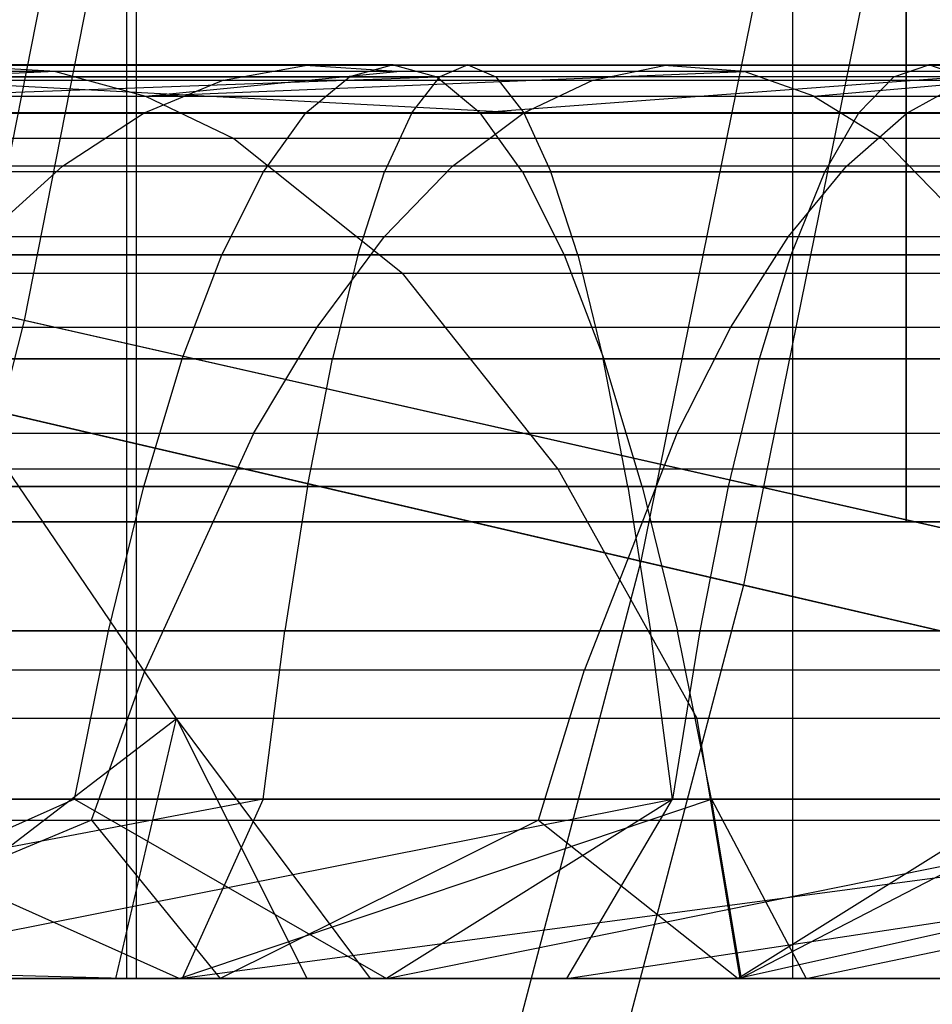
# Model space of a CAD drawing. Extents: x 0.1 to 12.1, y -6 to 6.
# Tile 275 of 334: x 9.4 to 9.6, y -0.9 to -0.7. Entities that reach past the tile are written whole.
import ezdxf

# ---------------------------------------------------------------- set-up
doc = ezdxf.new("R2010")
doc.units = 0
doc.header["$LTSCALE"] = 2.54
doc.layers.get('0').update_dxf_attribs({"linetype": 'CONTINUOUS'})

# ---------------------------------------------------------------- blocks, each defined once
blk = doc.blocks.new('DROPS_COLOR_B-11195_STL')
at = {"color": 0}
for p, q in [((9.42501, -0.9, 46.09711), (9.42501, 0.9, 46.09711)), ((9.42501, -0.9, 46.09711), (9.42501, 0.9, 46.09711)), ((9.42501, -0.9, 41.77199), (9.42501, 0.9, 41.77199)), ((9.42501, -0.9, 41.77199), (9.42501, 0.9, 41.77199)), ((9.42712, -0.90001, 51.97727), (9.42712, 0.89999, 51.97727)), ((9.42712, -0.90001, 51.97727), (9.42712, 0.89999, 51.97727)), ((9.42712, -0.90001, 61.90954), (9.42712, 0.89999, 61.90954)), ((9.42712, -0.90001, 61.90954), (9.42712, 0.89999, 61.90954)), ((9.57072, -0.9, 45.85155), (9.57072, 0.9, 45.85155)), ((9.57072, -0.9, 45.85155), (9.57072, 0.9, 45.85155)), ((9.57072, -0.9, 42.01755), (9.57072, 0.9, 42.01755)), ((9.57072, -0.9, 42.01755), (9.57072, 0.9, 42.01755)), ((9.59553, 0, 18.41207), (9.59553, -0.8, 18.41207)), ((9.59553, 0, 18.41207), (9.59553, -0.8, 18.41207)), ((9.59553, -0.8, 35.48314), (9.59553, 0, 35.48314)), ((9.59553, -0.8, 35.48314), (9.59553, 0, 35.48314)), ((9.578, -0.60881, 3.2233), (9.5375, -0.80866, 3.2233)), ((9.578, -0.60881, 3.2233), (9.5375, -0.80866, 3.2233)), ((9.60073, -0.61275, 12.14337), (9.55998, -0.81388, 12.14337)), ((9.60073, -0.61275, 12.14337), (9.55998, -0.81388, 12.14337)), ((9.35548, -0.70001, 57.73965), (9.4996, -0.70001, 57.75758)), ((9.35548, -0.70001, 57.73965), (9.4996, -0.70001, 57.75758)), ((9.48325, -0.70001, 55.938), (9.36711, -0.70001, 55.91591)), ((9.48325, -0.70001, 55.938), (9.36711, -0.70001, 55.91591)), ((9.40942, -0.70147, 54.00566), (9.38683, -0.70017, 54.05671)), ((9.40942, -0.70147, 54.00566), (9.38683, -0.70017, 54.05671)), ((9.46399, -0.70017, 54.08859), (9.38683, -0.70017, 54.05671)), ((9.46399, -0.70017, 54.08859), (9.38683, -0.70017, 54.05671)), ((9.44616, -0.70338, 54.13486), (9.46399, -0.70017, 54.08859)), ((9.44616, -0.70338, 54.13486), (9.46399, -0.70017, 54.08859)), ((9.48407, -0.70147, 54.03649), (9.46399, -0.70017, 54.08859)), ((9.48407, -0.70147, 54.03649), (9.46399, -0.70017, 54.08859)), ((9.5426, -0.70017, 54.11671), (9.46399, -0.70017, 54.08859)), ((9.5426, -0.70017, 54.11671), (9.46399, -0.70017, 54.08859)), ((9.48325, -0.70001, 55.938), (9.4737, -0.70263, 55.99317)), ((9.48325, -0.70001, 55.938), (9.4737, -0.70263, 55.99317)), ((9.48325, -0.70001, 55.938), (9.6005, -0.70001, 55.95625)), ((9.48325, -0.70001, 55.938), (9.6005, -0.70001, 55.95625)), ((9.48325, -0.70001, 55.938), (9.4928, -0.70263, 55.88284)), ((9.48325, -0.70001, 55.938), (9.4928, -0.70263, 55.88284)), ((9.4996, -0.70001, 57.75758), (9.49347, -0.70263, 57.81323)), ((9.4996, -0.70001, 57.75758), (9.49347, -0.70263, 57.81323)), ((9.4996, -0.70001, 57.75758), (9.75629, -0.70001, 57.77961)), ((9.4996, -0.70001, 57.75758), (9.75629, -0.70001, 57.77961)), ((9.4996, -0.70001, 57.75758), (9.50574, -0.70263, 57.70193)), ((9.4996, -0.70001, 57.75758), (9.50574, -0.70263, 57.70193)), ((9.52704, -0.70338, 54.16379), (9.5426, -0.70017, 54.11671)), ((9.52704, -0.70338, 54.16379), (9.5426, -0.70017, 54.11671)), ((9.56012, -0.70147, 54.0637), (9.5426, -0.70017, 54.11671)), ((9.56012, -0.70147, 54.0637), (9.5426, -0.70017, 54.11671)), ((9.62195, -0.70017, 54.14086), (9.5426, -0.70017, 54.11671)), ((9.62195, -0.70017, 54.14086), (9.5426, -0.70017, 54.11671)), ((9.59283, -0.70263, 56.01171), (9.6005, -0.70001, 55.95625)), ((9.59283, -0.70263, 56.01171), (9.6005, -0.70001, 55.95625)), ((9.7183, -0.70001, 55.97054), (9.6005, -0.70001, 55.95625)), ((9.60818, -0.70263, 55.90079), (9.6005, -0.70001, 55.95625)), ((9.7183, -0.70001, 55.97054), (9.6005, -0.70001, 55.95625)), ((9.60818, -0.70263, 55.90079), (9.6005, -0.70001, 55.95625)), ((9.27823, -0.7105, 55.78136), (9.4928, -0.70263, 55.88284)), ((9.27823, -0.7105, 55.78136), (9.4928, -0.70263, 55.88284)), ((9.40942, -0.70147, 54.00566), (9.28912, -0.70687, 53.8911)), ((9.40942, -0.70147, 54.00566), (9.28912, -0.70687, 53.8911)), ((9.40942, -0.70147, 54.00566), (9.33645, -0.70147, 53.97129)), ((9.40942, -0.70147, 54.00566), (9.33645, -0.70147, 53.97129)), ((9.49347, -0.70263, 57.81323), (9.34782, -0.70263, 57.79512)), ((9.49347, -0.70263, 57.81323), (9.34782, -0.70263, 57.79512)), ((9.3557, -0.70263, 55.97072), (9.4737, -0.70263, 55.99317)), ((9.3557, -0.70263, 55.97072), (9.4737, -0.70263, 55.99317)), ((9.50574, -0.70263, 57.70193), (9.36314, -0.70263, 57.68419)), ((9.36314, -0.70263, 57.68419), (9.51184, -0.7105, 57.64652)), ((9.36314, -0.70263, 57.68419), (9.51184, -0.7105, 57.64652)), ((9.50574, -0.70263, 57.70193), (9.36314, -0.70263, 57.68419)), ((9.37852, -0.70263, 55.8611), (9.4928, -0.70263, 55.88284)), ((9.37852, -0.70263, 55.8611), (9.4928, -0.70263, 55.88284)), ((9.48407, -0.70147, 54.03649), (9.40942, -0.70147, 54.00566)), ((9.40942, -0.70147, 54.00566), (9.42909, -0.70687, 53.96122)), ((9.40942, -0.70147, 54.00566), (9.42909, -0.70687, 53.96122)), ((9.48407, -0.70147, 54.03649), (9.40942, -0.70147, 54.00566)), ((9.42909, -0.70687, 53.96122), (9.48407, -0.70147, 54.03649)), ((9.42909, -0.70687, 53.96122), (9.48407, -0.70147, 54.03649)), ((9.42909, -0.70687, 53.96122), (9.56012, -0.70147, 54.0637)), ((9.42909, -0.70687, 53.96122), (9.56012, -0.70147, 54.0637)), ((9.46419, -0.7105, 56.04809), (9.4737, -0.70263, 55.99317)), ((9.46419, -0.7105, 56.04809), (9.4737, -0.70263, 55.99317)), ((9.59283, -0.70263, 56.01171), (9.4737, -0.70263, 55.99317)), ((9.59283, -0.70263, 56.01171), (9.4737, -0.70263, 55.99317)), ((9.56012, -0.70147, 54.0637), (9.48407, -0.70147, 54.03649)), ((9.56012, -0.70147, 54.0637), (9.48407, -0.70147, 54.03649)), ((9.48736, -0.7105, 57.86864), (9.49347, -0.70263, 57.81323)), ((9.48736, -0.7105, 57.86864), (9.49347, -0.70263, 57.81323)), ((9.60818, -0.70263, 55.90079), (9.4928, -0.70263, 55.88284)), ((9.60818, -0.70263, 55.90079), (9.4928, -0.70263, 55.88284)), ((9.4928, -0.70263, 55.88284), (9.50231, -0.7105, 55.82792)), ((9.4928, -0.70263, 55.88284), (9.50231, -0.7105, 55.82792)), ((9.75287, -0.70263, 57.83549), (9.49347, -0.70263, 57.81323)), ((9.75287, -0.70263, 57.83549), (9.49347, -0.70263, 57.81323)), ((9.60818, -0.70263, 55.90079), (9.50231, -0.7105, 55.82792)), ((9.60818, -0.70263, 55.90079), (9.50231, -0.7105, 55.82792)), ((9.75971, -0.70263, 57.72372), (9.50574, -0.70263, 57.70193)), ((9.50574, -0.70263, 57.70193), (9.51184, -0.7105, 57.64652)), ((9.50574, -0.70263, 57.70193), (9.51184, -0.7105, 57.64652)), ((9.75971, -0.70263, 57.72372), (9.50574, -0.70263, 57.70193)), ((9.57536, -0.70687, 54.01756), (9.56012, -0.70147, 54.0637)), ((9.57536, -0.70687, 54.01756), (9.56012, -0.70147, 54.0637)), ((9.63689, -0.70147, 54.08705), (9.56012, -0.70147, 54.0637)), ((9.63689, -0.70147, 54.08705), (9.56012, -0.70147, 54.0637)), ((9.57536, -0.70687, 54.01756), (9.63689, -0.70147, 54.08705)), ((9.57536, -0.70687, 54.01756), (9.63689, -0.70147, 54.08705)), ((9.58518, -0.7105, 56.06692), (9.59283, -0.70263, 56.01171)), ((9.58518, -0.7105, 56.06692), (9.59283, -0.70263, 56.01171)), ((9.71251, -0.70263, 56.02622), (9.59283, -0.70263, 56.01171)), ((9.71251, -0.70263, 56.02622), (9.59283, -0.70263, 56.01171)), ((9.36677, -0.70338, 54.10206), (9.44616, -0.70338, 54.13486)), ((9.36677, -0.70338, 54.10206), (9.44616, -0.70338, 54.13486)), ((9.44616, -0.70338, 54.13486), (9.42856, -0.71065, 54.18052)), ((9.44616, -0.70338, 54.13486), (9.42856, -0.71065, 54.18052)), ((9.44616, -0.70338, 54.13486), (9.52704, -0.70338, 54.16379)), ((9.44616, -0.70338, 54.13486), (9.52704, -0.70338, 54.16379)), ((9.52704, -0.70338, 54.16379), (9.51169, -0.71065, 54.21025)), ((9.52704, -0.70338, 54.16379), (9.51169, -0.71065, 54.21025)), ((9.52704, -0.70338, 54.16379), (9.60869, -0.70338, 54.18864)), ((9.52704, -0.70338, 54.16379), (9.60869, -0.70338, 54.18864)), ((9.60869, -0.70338, 54.18864), (9.5956, -0.71065, 54.23579)), ((9.60869, -0.70338, 54.18864), (9.5956, -0.71065, 54.23579)), ((9.28912, -0.70687, 53.8911), (9.42909, -0.70687, 53.96122)), ((9.28912, -0.70687, 53.8911), (9.42909, -0.70687, 53.96122)), ((9.42909, -0.70687, 53.96122), (9.57536, -0.70687, 54.01756)), ((9.42909, -0.70687, 53.96122), (9.57536, -0.70687, 54.01756)), ((9.42909, -0.70687, 53.96122), (9.44839, -0.71613, 53.9176)), ((9.42909, -0.70687, 53.96122), (9.44839, -0.71613, 53.9176)), ((9.57536, -0.70687, 54.01756), (9.7254, -0.70687, 54.0593)), ((9.57536, -0.70687, 54.01756), (9.7254, -0.70687, 54.0593)), ((9.57536, -0.70687, 54.01756), (9.59033, -0.71613, 53.97227)), ((9.57536, -0.70687, 54.01756), (9.59033, -0.71613, 53.97227)), ((9.23021, -0.7105, 57.60756), (9.51184, -0.7105, 57.64652)), ((9.23021, -0.7105, 57.60756), (9.51184, -0.7105, 57.64652)), ((9.27823, -0.7105, 55.78136), (9.50231, -0.7105, 55.82792)), ((9.27823, -0.7105, 55.78136), (9.50231, -0.7105, 55.82792)), ((9.3402, -0.7105, 57.85033), (9.48736, -0.7105, 57.86864)), ((9.3402, -0.7105, 57.85033), (9.48736, -0.7105, 57.86864)), ((9.46419, -0.7105, 56.04809), (9.34434, -0.7105, 56.02529)), ((9.46419, -0.7105, 56.04809), (9.34434, -0.7105, 56.02529)), ((9.42856, -0.71065, 54.18052), (9.34696, -0.71065, 54.14681)), ((9.42856, -0.71065, 54.18052), (9.34696, -0.71065, 54.14681)), ((9.41091, -0.72218, 54.22631), (9.42856, -0.71065, 54.18052)), ((9.41091, -0.72218, 54.22631), (9.42856, -0.71065, 54.18052)), ((9.51169, -0.71065, 54.21025), (9.42856, -0.71065, 54.18052)), ((9.51169, -0.71065, 54.21025), (9.42856, -0.71065, 54.18052)), ((9.45493, -0.72343, 56.10158), (9.46419, -0.7105, 56.04809)), ((9.45493, -0.72343, 56.10158), (9.46419, -0.7105, 56.04809)), ((9.58518, -0.7105, 56.06692), (9.46419, -0.7105, 56.04809)), ((9.58518, -0.7105, 56.06692), (9.46419, -0.7105, 56.04809)), ((9.48736, -0.7105, 57.86864), (9.48141, -0.72343, 57.9226)), ((9.48736, -0.7105, 57.86864), (9.48141, -0.72343, 57.9226)), ((9.48736, -0.7105, 57.86864), (9.74946, -0.7105, 57.89113)), ((9.48736, -0.7105, 57.86864), (9.74946, -0.7105, 57.89113)), ((9.49629, -0.72218, 54.25685), (9.51169, -0.71065, 54.21025)), ((9.49629, -0.72218, 54.25685), (9.51169, -0.71065, 54.21025)), ((9.51157, -0.72343, 55.77443), (9.50231, -0.7105, 55.82792)), ((9.72986, -0.7105, 55.85941), (9.50231, -0.7105, 55.82792)), ((9.51157, -0.72343, 55.77443), (9.50231, -0.7105, 55.82792)), ((9.72986, -0.7105, 55.85941), (9.50231, -0.7105, 55.82792)), ((9.5956, -0.71065, 54.23579), (9.51169, -0.71065, 54.21025)), ((9.5956, -0.71065, 54.23579), (9.51169, -0.71065, 54.21025)), ((9.51184, -0.7105, 57.64652), (9.76312, -0.7105, 57.66808)), ((9.51184, -0.7105, 57.64652), (9.76312, -0.7105, 57.66808)), ((9.51184, -0.7105, 57.64652), (9.51779, -0.72343, 57.59257)), ((9.51184, -0.7105, 57.64652), (9.51779, -0.72343, 57.59257)), ((9.57774, -0.72343, 56.12069), (9.58518, -0.7105, 56.06692)), ((9.57774, -0.72343, 56.12069), (9.58518, -0.7105, 56.06692)), ((9.58248, -0.72218, 54.28307), (9.5956, -0.71065, 54.23579)), ((9.58248, -0.72218, 54.28307), (9.5956, -0.71065, 54.23579)), ((9.70675, -0.7105, 56.08167), (9.58518, -0.7105, 56.06692)), ((9.70675, -0.7105, 56.08167), (9.58518, -0.7105, 56.06692)), ((9.68065, -0.71065, 54.25726), (9.5956, -0.71065, 54.23579)), ((9.68065, -0.71065, 54.25726), (9.5956, -0.71065, 54.23579)), ((9.44839, -0.71613, 53.9176), (9.31257, -0.71613, 53.84956)), ((9.44839, -0.71613, 53.9176), (9.31257, -0.71613, 53.84956)), ((9.59033, -0.71613, 53.97227), (9.44839, -0.71613, 53.9176)), ((9.44839, -0.71613, 53.9176), (9.48534, -0.74563, 53.83409)), ((9.44839, -0.71613, 53.9176), (9.48534, -0.74563, 53.83409)), ((9.59033, -0.71613, 53.97227), (9.44839, -0.71613, 53.9176)), ((9.73592, -0.71613, 54.01277), (9.59033, -0.71613, 53.97227)), ((9.59033, -0.71613, 53.97227), (9.61898, -0.74563, 53.88557)), ((9.59033, -0.71613, 53.97227), (9.61898, -0.74563, 53.88557)), ((9.73592, -0.71613, 54.01277), (9.59033, -0.71613, 53.97227)), ((9.51779, -0.72343, 57.59257), (9.2391, -0.72343, 57.554)), ((9.51779, -0.72343, 57.59257), (9.2391, -0.72343, 57.554)), ((9.51157, -0.72343, 55.77443), (9.29108, -0.72343, 55.72862)), ((9.51157, -0.72343, 55.77443), (9.29108, -0.72343, 55.72862)), ((9.41091, -0.72218, 54.22631), (9.32711, -0.72218, 54.19169)), ((9.41091, -0.72218, 54.22631), (9.32711, -0.72218, 54.19169)), ((9.48141, -0.72343, 57.9226), (9.33277, -0.72343, 57.90411)), ((9.48141, -0.72343, 57.9226), (9.33277, -0.72343, 57.90411)), ((9.45493, -0.72343, 56.10158), (9.33328, -0.72343, 56.07843)), ((9.45493, -0.72343, 56.10158), (9.33328, -0.72343, 56.07843)), ((9.39387, -0.73758, 54.27053), (9.41091, -0.72218, 54.22631)), ((9.39387, -0.73758, 54.27053), (9.41091, -0.72218, 54.22631)), ((9.49629, -0.72218, 54.25685), (9.41091, -0.72218, 54.22631)), ((9.49629, -0.72218, 54.25685), (9.41091, -0.72218, 54.22631)), ((9.44579, -0.74162, 56.15433), (9.45493, -0.72343, 56.10158)), ((9.44579, -0.74162, 56.15433), (9.45493, -0.72343, 56.10158)), ((9.57774, -0.72343, 56.12069), (9.45493, -0.72343, 56.10158)), ((9.57774, -0.72343, 56.12069), (9.45493, -0.72343, 56.10158)), ((9.47554, -0.74162, 57.97582), (9.48141, -0.72343, 57.9226)), ((9.47554, -0.74162, 57.97582), (9.48141, -0.72343, 57.9226)), ((9.74614, -0.72343, 57.94532), (9.48141, -0.72343, 57.9226)), ((9.74614, -0.72343, 57.94532), (9.48141, -0.72343, 57.9226)), ((9.48142, -0.73758, 54.30185), (9.49629, -0.72218, 54.25685)), ((9.48142, -0.73758, 54.30185), (9.49629, -0.72218, 54.25685)), ((9.58248, -0.72218, 54.28307), (9.49629, -0.72218, 54.25685)), ((9.58248, -0.72218, 54.28307), (9.49629, -0.72218, 54.25685)), ((9.51157, -0.72343, 55.77443), (9.73548, -0.72343, 55.80542)), ((9.51157, -0.72343, 55.77443), (9.5207, -0.74162, 55.72167)), ((9.51157, -0.72343, 55.77443), (9.5207, -0.74162, 55.72167)), ((9.51157, -0.72343, 55.77443), (9.73548, -0.72343, 55.80542)), ((9.52366, -0.74162, 57.53934), (9.51779, -0.72343, 57.59257)), ((9.76644, -0.72343, 57.6139), (9.51779, -0.72343, 57.59257)), ((9.52366, -0.74162, 57.53934), (9.51779, -0.72343, 57.59257)), ((9.76644, -0.72343, 57.6139), (9.51779, -0.72343, 57.59257)), ((9.5698, -0.73758, 54.32874), (9.58248, -0.72218, 54.28307)), ((9.5698, -0.73758, 54.32874), (9.58248, -0.72218, 54.28307)), ((9.5704, -0.74162, 56.17372), (9.57774, -0.72343, 56.12069)), ((9.5704, -0.74162, 56.17372), (9.57774, -0.72343, 56.12069)), ((9.70113, -0.72343, 56.13566), (9.57774, -0.72343, 56.12069)), ((9.70113, -0.72343, 56.13566), (9.57774, -0.72343, 56.12069)), ((9.66982, -0.72218, 54.30513), (9.58248, -0.72218, 54.28307)), ((9.66982, -0.72218, 54.30513), (9.58248, -0.72218, 54.28307)), ((9.39387, -0.73758, 54.27053), (9.48142, -0.73758, 54.30185)), ((9.39387, -0.73758, 54.27053), (9.48142, -0.73758, 54.30185)), ((9.46664, -0.7574, 54.34656), (9.48142, -0.73758, 54.30185)), ((9.46664, -0.7574, 54.34656), (9.48142, -0.73758, 54.30185)), ((9.48142, -0.73758, 54.30185), (9.5698, -0.73758, 54.32874)), ((9.48142, -0.73758, 54.30185), (9.5698, -0.73758, 54.32874)), ((9.5572, -0.7574, 54.37412), (9.5698, -0.73758, 54.32874)), ((9.5572, -0.7574, 54.37412), (9.5698, -0.73758, 54.32874)), ((9.5698, -0.73758, 54.32874), (9.65937, -0.73758, 54.35136)), ((9.5698, -0.73758, 54.32874), (9.65937, -0.73758, 54.35136)), ((9.24788, -0.74162, 57.50119), (9.52366, -0.74162, 57.53934)), ((9.24788, -0.74162, 57.50119), (9.52366, -0.74162, 57.53934)), ((9.5207, -0.74162, 55.72167), (9.30376, -0.74162, 55.67661)), ((9.5207, -0.74162, 55.72167), (9.30376, -0.74162, 55.67661)), ((9.44579, -0.74162, 56.15433), (9.32237, -0.74162, 56.13085)), ((9.44579, -0.74162, 56.15433), (9.32237, -0.74162, 56.13085)), ((9.32545, -0.74162, 57.95715), (9.47554, -0.74162, 57.97582)), ((9.32545, -0.74162, 57.95715), (9.47554, -0.74162, 57.97582)), ((9.43714, -0.76432, 56.20429), (9.44579, -0.74162, 56.15433)), ((9.43714, -0.76432, 56.20429), (9.44579, -0.74162, 56.15433)), ((9.5704, -0.74162, 56.17372), (9.44579, -0.74162, 56.15433)), ((9.5704, -0.74162, 56.17372), (9.44579, -0.74162, 56.15433)), ((9.47554, -0.74162, 57.97582), (9.46999, -0.76432, 58.02621)), ((9.47554, -0.74162, 57.97582), (9.46999, -0.76432, 58.02621)), ((9.47554, -0.74162, 57.97582), (9.74287, -0.74162, 57.99875)), ((9.47554, -0.74162, 57.97582), (9.74287, -0.74162, 57.99875)), ((9.74101, -0.74162, 55.75217), (9.5207, -0.74162, 55.72167)), ((9.5207, -0.74162, 55.72167), (9.52935, -0.76432, 55.67172)), ((9.74101, -0.74162, 55.75217), (9.5207, -0.74162, 55.72167)), ((9.5207, -0.74162, 55.72167), (9.52935, -0.76432, 55.67172)), ((9.52366, -0.74162, 57.53934), (9.76971, -0.74162, 57.56046)), ((9.52366, -0.74162, 57.53934), (9.76971, -0.74162, 57.56046)), ((9.52366, -0.74162, 57.53934), (9.52921, -0.76432, 57.48895)), ((9.52366, -0.74162, 57.53934), (9.52921, -0.76432, 57.48895)), ((9.56345, -0.76432, 56.22394), (9.5704, -0.74162, 56.17372)), ((9.56345, -0.76432, 56.22394), (9.5704, -0.74162, 56.17372)), ((9.69559, -0.74162, 56.1889), (9.5704, -0.74162, 56.17372)), ((9.69559, -0.74162, 56.1889), (9.5704, -0.74162, 56.17372)), ((9.35746, -0.74563, 53.77003), (9.48534, -0.74563, 53.83409)), ((9.35746, -0.74563, 53.77003), (9.48534, -0.74563, 53.83409)), ((9.48534, -0.74563, 53.83409), (9.61898, -0.74563, 53.88557)), ((9.51939, -0.78852, 53.75715), (9.48534, -0.74563, 53.83409)), ((9.51939, -0.78852, 53.75715), (9.48534, -0.74563, 53.83409)), ((9.48534, -0.74563, 53.83409), (9.61898, -0.74563, 53.88557)), ((9.5375, -0.80866, 3.2233), (9.29114, -0.75137, 3.01731)), ((9.5375, -0.80866, 3.2233), (9.29114, -0.75137, 3.01731)), ((9.31466, -0.75684, 12.35067), (9.55998, -0.81388, 12.14337)), ((9.31466, -0.75684, 12.35067), (9.55998, -0.81388, 12.14337)), ((9.37693, -0.7574, 54.31447), (9.46664, -0.7574, 54.34656)), ((9.37693, -0.7574, 54.31447), (9.46664, -0.7574, 54.34656)), ((9.45271, -0.78068, 54.38873), (9.46664, -0.7574, 54.34656)), ((9.45271, -0.78068, 54.38873), (9.46664, -0.7574, 54.34656)), ((9.46664, -0.7574, 54.34656), (9.5572, -0.7574, 54.37412)), ((9.46664, -0.7574, 54.34656), (9.5572, -0.7574, 54.37412)), ((9.54533, -0.78068, 54.41691), (9.5572, -0.7574, 54.37412)), ((9.54533, -0.78068, 54.41691), (9.5572, -0.7574, 54.37412)), ((9.5572, -0.7574, 54.37412), (9.64899, -0.7574, 54.3973)), ((9.5572, -0.7574, 54.37412), (9.64899, -0.7574, 54.3973)), ((9.52921, -0.76432, 57.48895), (9.25618, -0.76432, 57.45117)), ((9.52921, -0.76432, 57.48895), (9.25618, -0.76432, 57.45117)), ((9.43714, -0.76432, 56.20429), (9.31204, -0.76432, 56.18049)), ((9.43714, -0.76432, 56.20429), (9.31204, -0.76432, 56.18049)), ((9.31576, -0.76432, 55.62734), (9.52935, -0.76432, 55.67172)), ((9.31576, -0.76432, 55.62734), (9.52935, -0.76432, 55.67172)), ((9.46999, -0.76432, 58.02621), (9.31852, -0.76432, 58.00737)), ((9.46999, -0.76432, 58.02621), (9.31852, -0.76432, 58.00737)), ((9.42871, -0.79228, 56.25301), (9.43714, -0.76432, 56.20429)), ((9.42871, -0.79228, 56.25301), (9.43714, -0.76432, 56.20429)), ((9.56345, -0.76432, 56.22394), (9.43714, -0.76432, 56.20429)), ((9.56345, -0.76432, 56.22394), (9.43714, -0.76432, 56.20429)), ((9.46457, -0.79228, 58.07537), (9.46999, -0.76432, 58.02621)), ((9.46457, -0.79228, 58.07537), (9.46999, -0.76432, 58.02621)), ((9.73977, -0.76432, 58.04937), (9.46999, -0.76432, 58.02621)), ((9.73977, -0.76432, 58.04937), (9.46999, -0.76432, 58.02621)), ((9.53463, -0.79228, 57.43979), (9.52921, -0.76432, 57.48895)), ((9.77281, -0.76432, 57.50985), (9.52921, -0.76432, 57.48895)), ((9.53463, -0.79228, 57.43979), (9.52921, -0.76432, 57.48895)), ((9.77281, -0.76432, 57.50985), (9.52921, -0.76432, 57.48895)), ((9.52935, -0.76432, 55.67172), (9.74626, -0.76432, 55.70174)), ((9.53779, -0.79228, 55.623), (9.52935, -0.76432, 55.67172)), ((9.52935, -0.76432, 55.67172), (9.74626, -0.76432, 55.70174)), ((9.53779, -0.79228, 55.623), (9.52935, -0.76432, 55.67172)), ((9.55667, -0.79228, 56.27292), (9.56345, -0.76432, 56.22394)), ((9.55667, -0.79228, 56.27292), (9.56345, -0.76432, 56.22394)), ((9.69035, -0.76432, 56.23934), (9.56345, -0.76432, 56.22394)), ((9.69035, -0.76432, 56.23934), (9.56345, -0.76432, 56.22394)), ((9.45271, -0.78068, 54.38873), (9.36096, -0.78068, 54.35591)), ((9.45271, -0.78068, 54.38873), (9.36096, -0.78068, 54.35591)), ((9.45271, -0.78068, 54.38873), (9.42903, -0.83242, 54.46039)), ((9.45271, -0.78068, 54.38873), (9.42903, -0.83242, 54.46039)), ((9.54533, -0.78068, 54.41691), (9.45271, -0.78068, 54.38873)), ((9.54533, -0.78068, 54.41691), (9.45271, -0.78068, 54.38873)), ((9.54533, -0.78068, 54.41691), (9.52514, -0.83242, 54.48964)), ((9.54533, -0.78068, 54.41691), (9.52514, -0.83242, 54.48964)), ((9.63919, -0.78068, 54.44061), (9.54533, -0.78068, 54.41691)), ((9.63919, -0.78068, 54.44061), (9.54533, -0.78068, 54.41691)), ((9.43583, -0.84312, 53.63122), (9.39883, -0.78852, 53.69675)), ((9.43583, -0.84312, 53.63122), (9.39883, -0.78852, 53.69675)), ((9.51939, -0.78852, 53.75715), (9.39883, -0.78852, 53.69675)), ((9.51939, -0.78852, 53.75715), (9.39883, -0.78852, 53.69675)), ((9.54984, -0.84312, 53.68834), (9.51939, -0.78852, 53.75715)), ((9.54984, -0.84312, 53.68834), (9.51939, -0.78852, 53.75715)), ((9.64538, -0.78852, 53.80567), (9.51939, -0.78852, 53.75715)), ((9.64538, -0.78852, 53.80567), (9.51939, -0.78852, 53.75715)), ((9.26429, -0.79228, 57.40239), (9.53463, -0.79228, 57.43979)), ((9.26429, -0.79228, 57.40239), (9.53463, -0.79228, 57.43979)), ((9.42871, -0.79228, 56.25301), (9.30196, -0.79228, 56.22889)), ((9.42871, -0.79228, 56.25301), (9.30196, -0.79228, 56.22889)), ((9.31175, -0.79228, 58.05635), (9.46457, -0.79228, 58.07537)), ((9.31175, -0.79228, 58.05635), (9.46457, -0.79228, 58.07537)), ((9.53779, -0.79228, 55.623), (9.32747, -0.79228, 55.5793)), ((9.53779, -0.79228, 55.623), (9.32747, -0.79228, 55.5793)), ((9.42096, -0.82387, 56.29773), (9.42871, -0.79228, 56.25301)), ((9.42096, -0.82387, 56.29773), (9.42871, -0.79228, 56.25301)), ((9.55667, -0.79228, 56.27292), (9.42871, -0.79228, 56.25301)), ((9.55667, -0.79228, 56.27292), (9.42871, -0.79228, 56.25301)), ((9.46457, -0.79228, 58.07537), (9.4596, -0.82387, 58.12048)), ((9.46457, -0.79228, 58.07537), (9.4596, -0.82387, 58.12048)), ((9.46457, -0.79228, 58.07537), (9.73674, -0.79228, 58.09872)), ((9.46457, -0.79228, 58.07537), (9.73674, -0.79228, 58.09872)), ((9.53463, -0.79228, 57.43979), (9.77584, -0.79228, 57.46049)), ((9.53463, -0.79228, 57.43979), (9.77584, -0.79228, 57.46049)), ((9.53463, -0.79228, 57.43979), (9.5396, -0.82387, 57.39468)), ((9.53463, -0.79228, 57.43979), (9.5396, -0.82387, 57.39468)), ((9.75137, -0.79228, 55.65256), (9.53779, -0.79228, 55.623)), ((9.53779, -0.79228, 55.623), (9.54553, -0.82387, 55.57828)), ((9.53779, -0.79228, 55.623), (9.54553, -0.82387, 55.57828)), ((9.75137, -0.79228, 55.65256), (9.53779, -0.79228, 55.623)), ((9.55045, -0.82387, 56.31788), (9.55667, -0.79228, 56.27292)), ((9.55045, -0.82387, 56.31788), (9.55667, -0.79228, 56.27292)), ((9.68523, -0.79228, 56.28852), (9.55667, -0.79228, 56.27292)), ((9.68523, -0.79228, 56.28852), (9.55667, -0.79228, 56.27292)), ((9.59553, -0.8, 18.41207), (9.27394, -0.8, 18.11738)), ((9.27394, -0.8, 35.77783), (9.59553, -0.8, 35.48314)), ((9.59553, -0.8, 18.41207), (9.27394, -0.8, 18.11738)), ((9.27394, -0.8, 35.77783), (9.59553, -0.8, 35.48314)), ((9.89022, -0.8, 18.73367), (9.59553, -0.8, 18.41207)), ((9.59553, -0.8, 35.48314), (9.89022, -0.8, 35.16154)), ((9.89022, -0.8, 18.73367), (9.59553, -0.8, 18.41207)), ((9.59553, -0.8, 35.48314), (9.89022, -0.8, 35.16154)), ((9.5375, -0.80866, 3.2233), (9.48567, -1.00587, 3.2233)), ((9.5375, -0.80866, 3.2233), (9.48567, -1.00587, 3.2233)), ((9.7724, -0.86328, 3.44296), (9.5375, -0.80866, 3.2233)), ((9.7724, -0.86328, 3.44296), (9.5375, -0.80866, 3.2233)), ((9.55998, -0.81388, 12.14337), (9.50781, -1.01237, 12.14337)), ((9.55998, -0.81388, 12.14337), (9.50781, -1.01237, 12.14337)), ((9.55998, -0.81388, 12.14337), (9.79376, -0.86825, 11.92247)), ((9.55998, -0.81388, 12.14337), (9.79376, -0.86825, 11.92247)), ((9.5396, -0.82387, 57.39468), (9.27172, -0.82387, 57.35762)), ((9.5396, -0.82387, 57.39468), (9.27172, -0.82387, 57.35762)), ((9.42096, -0.82387, 56.29773), (9.29271, -0.82387, 56.27332)), ((9.42096, -0.82387, 56.29773), (9.29271, -0.82387, 56.27332)), ((9.4596, -0.82387, 58.12048), (9.30555, -0.82387, 58.10131)), ((9.4596, -0.82387, 58.12048), (9.30555, -0.82387, 58.10131)), ((9.33821, -0.82387, 55.53521), (9.54553, -0.82387, 55.57828)), ((9.33821, -0.82387, 55.53521), (9.54553, -0.82387, 55.57828)), ((9.41353, -0.86072, 56.34067), (9.42096, -0.82387, 56.29773)), ((9.41353, -0.86072, 56.34067), (9.42096, -0.82387, 56.29773)), ((9.55045, -0.82387, 56.31788), (9.42096, -0.82387, 56.29773)), ((9.55045, -0.82387, 56.31788), (9.42096, -0.82387, 56.29773)), ((9.45482, -0.86072, 58.16381), (9.4596, -0.82387, 58.12048)), ((9.45482, -0.86072, 58.16381), (9.4596, -0.82387, 58.12048)), ((9.73397, -0.82387, 58.14402), (9.4596, -0.82387, 58.12048)), ((9.73397, -0.82387, 58.14402), (9.4596, -0.82387, 58.12048)), ((9.54438, -0.86072, 57.35135), (9.5396, -0.82387, 57.39468)), ((9.77861, -0.82387, 57.41519), (9.5396, -0.82387, 57.39468)), ((9.54438, -0.86072, 57.35135), (9.5396, -0.82387, 57.39468)), ((9.77861, -0.82387, 57.41519), (9.5396, -0.82387, 57.39468)), ((9.54447, -0.86072, 56.36105), (9.55045, -0.82387, 56.31788)), ((9.54447, -0.86072, 56.36105), (9.55045, -0.82387, 56.31788)), ((9.54553, -0.82387, 55.57828), (9.75607, -0.82387, 55.60742)), ((9.55297, -0.86072, 55.53533), (9.54553, -0.82387, 55.57828)), ((9.54553, -0.82387, 55.57828), (9.75607, -0.82387, 55.60742)), ((9.55297, -0.86072, 55.53533), (9.54553, -0.82387, 55.57828)), ((9.68054, -0.82387, 56.33365), (9.55045, -0.82387, 56.31788)), ((9.68054, -0.82387, 56.33365), (9.55045, -0.82387, 56.31788)), ((9.33382, -0.83242, 54.42633), (9.42903, -0.83242, 54.46039)), ((9.33382, -0.83242, 54.42633), (9.42903, -0.83242, 54.46039)), ((9.41723, -0.86531, 54.49607), (9.42903, -0.83242, 54.46039)), ((9.41723, -0.86531, 54.49607), (9.42903, -0.83242, 54.46039)), ((9.42903, -0.83242, 54.46039), (9.52514, -0.83242, 54.48964)), ((9.42903, -0.83242, 54.46039), (9.52514, -0.83242, 54.48964)), ((9.51509, -0.86531, 54.52584), (9.52514, -0.83242, 54.48964)), ((9.51509, -0.86531, 54.52584), (9.52514, -0.83242, 54.48964)), ((9.52514, -0.83242, 54.48964), (9.62255, -0.83242, 54.51423)), ((9.52514, -0.83242, 54.48964), (9.62255, -0.83242, 54.51423)), ((9.43583, -0.84312, 53.63122), (9.32812, -0.84312, 53.56337)), ((9.43583, -0.84312, 53.63122), (9.32812, -0.84312, 53.56337)), ((9.36157, -0.90001, 53.51561), (9.43583, -0.84312, 53.63122)), ((9.36157, -0.90001, 53.51561), (9.43583, -0.84312, 53.63122)), ((9.42262, -0.90001, 53.55577), (9.43583, -0.84312, 53.63122)), ((9.42262, -0.90001, 53.55577), (9.43583, -0.84312, 53.63122)), ((9.46448, -0.90001, 53.58045), (9.43583, -0.84312, 53.63122)), ((9.46448, -0.90001, 53.58045), (9.43583, -0.84312, 53.63122)), ((9.47831, -0.90001, 53.58812), (9.43583, -0.84312, 53.63122)), ((9.47831, -0.90001, 53.58812), (9.43583, -0.84312, 53.63122)), ((9.54984, -0.84312, 53.68834), (9.43583, -0.84312, 53.63122)), ((9.54984, -0.84312, 53.68834), (9.43583, -0.84312, 53.63122)), ((9.55924, -0.90001, 53.62865), (9.54984, -0.84312, 53.68834)), ((9.55924, -0.90001, 53.62865), (9.54984, -0.84312, 53.68834)), ((9.66899, -0.84312, 53.73422), (9.54984, -0.84312, 53.68834)), ((9.66899, -0.84312, 53.73422), (9.54984, -0.84312, 53.68834)), ((9.55924, -0.90001, 53.62865), (9.66899, -0.84312, 53.73422)), ((9.55924, -0.90001, 53.62865), (9.66899, -0.84312, 53.73422)), ((9.45482, -0.86072, 58.16381), (9.24748, -0.90001, 58.17598)), ((9.45482, -0.86072, 58.16381), (9.24748, -0.90001, 58.17598)), ((9.27887, -0.86072, 57.31462), (9.54438, -0.86072, 57.35135)), ((9.27887, -0.86072, 57.31462), (9.54438, -0.86072, 57.35135)), ((9.41353, -0.86072, 56.34067), (9.28383, -0.86072, 56.316)), ((9.41353, -0.86072, 56.34067), (9.28383, -0.86072, 56.316)), ((9.29959, -0.86072, 58.14449), (9.45482, -0.86072, 58.16381)), ((9.29959, -0.86072, 58.14449), (9.45482, -0.86072, 58.16381)), ((9.41353, -0.86072, 56.34067), (9.32542, -0.90001, 56.36365)), ((9.41353, -0.86072, 56.34067), (9.32542, -0.90001, 56.36365)), ((9.34657, -0.90001, 57.28643), (9.54438, -0.86072, 57.35135)), ((9.34657, -0.90001, 57.28643), (9.54438, -0.86072, 57.35135)), ((9.43648, -0.90001, 55.47349), (9.34853, -0.86072, 55.49286)), ((9.43648, -0.90001, 55.47349), (9.34853, -0.86072, 55.49286)), ((9.55297, -0.86072, 55.53533), (9.34853, -0.86072, 55.49286)), ((9.55297, -0.86072, 55.53533), (9.34853, -0.86072, 55.49286)), ((9.54447, -0.86072, 56.36105), (9.41353, -0.86072, 56.34067)), ((9.41353, -0.86072, 56.34067), (9.48181, -0.90001, 56.39084)), ((9.41353, -0.86072, 56.34067), (9.48181, -0.90001, 56.39084)), ((9.54447, -0.86072, 56.36105), (9.41353, -0.86072, 56.34067)), ((9.43648, -0.90001, 55.47349), (9.55297, -0.86072, 55.53533)), ((9.43648, -0.90001, 55.47349), (9.55297, -0.86072, 55.53533)), ((9.45482, -0.86072, 58.16381), (9.43714, -0.90001, 58.2006)), ((9.45482, -0.86072, 58.16381), (9.43714, -0.90001, 58.2006)), ((9.73131, -0.86072, 58.18754), (9.43714, -0.90001, 58.2006)), ((9.73131, -0.86072, 58.18754), (9.43714, -0.90001, 58.2006)), ((9.45482, -0.86072, 58.16381), (9.73131, -0.86072, 58.18754)), ((9.45482, -0.86072, 58.16381), (9.73131, -0.86072, 58.18754)), ((9.48181, -0.90001, 56.39084), (9.67603, -0.86072, 56.37701)), ((9.54447, -0.86072, 56.36105), (9.48181, -0.90001, 56.39084)), ((9.54447, -0.86072, 56.36105), (9.48181, -0.90001, 56.39084)), ((9.48181, -0.90001, 56.39084), (9.67603, -0.86072, 56.37701)), ((9.52126, -0.90001, 57.30996), (9.54438, -0.86072, 57.35135)), ((9.52126, -0.90001, 57.30996), (9.54438, -0.86072, 57.35135)), ((9.52126, -0.90001, 57.30996), (9.78128, -0.86072, 57.37169)), ((9.52126, -0.90001, 57.30996), (9.78128, -0.86072, 57.37169)), ((9.54438, -0.86072, 57.35135), (9.78128, -0.86072, 57.37169)), ((9.54438, -0.86072, 57.35135), (9.78128, -0.86072, 57.37169)), ((9.54447, -0.86072, 56.36105), (9.67603, -0.86072, 56.37701)), ((9.54447, -0.86072, 56.36105), (9.67603, -0.86072, 56.37701)), ((9.55297, -0.86072, 55.53533), (9.57368, -0.90001, 55.49979)), ((9.76058, -0.86072, 55.56406), (9.55297, -0.86072, 55.53533)), ((9.55954, -0.90001, 55.49737), (9.55297, -0.86072, 55.53533)), ((9.55954, -0.90001, 55.49737), (9.55297, -0.86072, 55.53533)), ((9.55297, -0.86072, 55.53533), (9.57368, -0.90001, 55.49979)), ((9.76058, -0.86072, 55.56406), (9.55297, -0.86072, 55.53533)), ((9.57368, -0.90001, 55.49979), (9.76058, -0.86072, 55.56406)), ((9.57368, -0.90001, 55.49979), (9.76058, -0.86072, 55.56406)), ((9.3203, -0.86531, 54.4614), (9.41723, -0.86531, 54.49607)), ((9.3203, -0.86531, 54.4614), (9.41723, -0.86531, 54.49607)), ((9.41723, -0.86531, 54.49607), (9.33444, -0.90001, 54.5027)), ((9.41723, -0.86531, 54.49607), (9.33444, -0.90001, 54.5027)), ((9.41723, -0.86531, 54.49607), (9.44541, -0.90001, 54.54042)), ((9.41723, -0.86531, 54.49607), (9.44541, -0.90001, 54.54042)), ((9.41723, -0.86531, 54.49607), (9.51509, -0.86531, 54.52584)), ((9.41723, -0.86531, 54.49607), (9.51509, -0.86531, 54.52584)), ((9.51509, -0.86531, 54.52584), (9.44541, -0.90001, 54.54042)), ((9.51509, -0.86531, 54.52584), (9.44541, -0.90001, 54.54042)), ((9.51509, -0.86531, 54.52584), (9.55881, -0.90001, 54.57222)), ((9.51509, -0.86531, 54.52584), (9.61426, -0.86531, 54.55089)), ((9.51509, -0.86531, 54.52584), (9.55881, -0.90001, 54.57222)), ((9.51509, -0.86531, 54.52584), (9.61426, -0.86531, 54.55089)), ((9.61426, -0.86531, 54.55089), (9.55881, -0.90001, 54.57222)), ((9.61426, -0.86531, 54.55089), (9.55881, -0.90001, 54.57222)), ((9.71413, -0.86531, 54.57104), (9.55881, -0.90001, 54.57222)), ((9.71413, -0.86531, 54.57104), (9.55881, -0.90001, 54.57222)), ((9.06033, -0.89046, 51.74744), (9.42712, -0.90001, 51.97727)), ((9.06033, -0.89046, 51.74744), (9.42712, -0.90001, 51.97727)), ((9.06, -0.90001, 62.13956), (9.42712, -0.90001, 61.90954)), ((9.06, -0.90001, 62.13956), (9.42712, -0.90001, 61.90954)), ((9.06792, -0.90001, 51.75183), (9.42712, -0.90001, 51.97727)), ((9.06792, -0.90001, 51.75183), (9.42712, -0.90001, 51.97727)), ((9.24748, -0.90001, 58.17598), (9.43714, -0.90001, 58.2006)), ((9.24748, -0.90001, 58.17598), (9.43714, -0.90001, 58.2006)), ((9.26216, -0.9, 46.33166), (9.42501, -0.9, 46.09711)), ((9.42501, -0.9, 41.77199), (9.26216, -0.9, 41.53744)), ((9.26216, -0.9, 46.33166), (9.42501, -0.9, 46.09711)), ((9.42501, -0.9, 41.77199), (9.26216, -0.9, 41.53744)), ((9.32542, -0.90001, 56.36365), (9.48181, -0.90001, 56.39084)), ((9.32542, -0.90001, 56.36365), (9.48181, -0.90001, 56.39084)), ((9.33444, -0.90001, 54.5027), (9.44541, -0.90001, 54.54042)), ((9.33444, -0.90001, 54.5027), (9.44541, -0.90001, 54.54042)), ((9.52126, -0.90001, 57.30996), (9.34657, -0.90001, 57.28643)), ((9.52126, -0.90001, 57.30996), (9.34657, -0.90001, 57.28643)), ((9.43648, -0.90001, 55.47349), (9.35765, -0.90001, 55.45543)), ((9.43648, -0.90001, 55.47349), (9.35765, -0.90001, 55.45543)), ((9.42262, -0.90001, 53.55577), (9.36157, -0.90001, 53.51561)), ((9.42262, -0.90001, 53.55577), (9.36157, -0.90001, 53.51561)), ((9.46448, -0.90001, 53.58045), (9.42262, -0.90001, 53.55577)), ((9.46448, -0.90001, 53.58045), (9.42262, -0.90001, 53.55577)), ((9.42501, -0.9, 46.09711), (9.57072, -0.9, 45.85155)), ((9.57072, -0.9, 42.01755), (9.42501, -0.9, 41.77199)), ((9.42501, -0.9, 46.09711), (9.57072, -0.9, 45.85155)), ((9.57072, -0.9, 42.01755), (9.42501, -0.9, 41.77199)), ((9.42712, -0.90001, 51.97727), (9.77669, -0.90001, 52.23318)), ((9.42712, -0.90001, 51.97727), (9.77669, -0.90001, 52.23318)), ((9.42712, -0.90001, 61.90954), (9.77669, -0.90001, 61.65363)), ((9.42712, -0.90001, 61.90954), (9.77669, -0.90001, 61.65363)), ((9.55954, -0.90001, 55.49737), (9.43648, -0.90001, 55.47349)), ((9.55954, -0.90001, 55.49737), (9.43648, -0.90001, 55.47349)), ((9.43714, -0.90001, 58.2006), (9.62704, -0.90001, 58.21883)), ((9.43714, -0.90001, 58.2006), (9.62704, -0.90001, 58.21883)), ((9.44541, -0.90001, 54.54042), (9.55881, -0.90001, 54.57222)), ((9.44541, -0.90001, 54.54042), (9.55881, -0.90001, 54.57222)), ((9.47831, -0.90001, 53.58812), (9.46448, -0.90001, 53.58045)), ((9.47831, -0.90001, 53.58812), (9.46448, -0.90001, 53.58045)), ((9.55924, -0.90001, 53.62865), (9.47831, -0.90001, 53.58812)), ((9.55924, -0.90001, 53.62865), (9.47831, -0.90001, 53.58812)), ((9.48181, -0.90001, 56.39084), (9.63987, -0.90001, 56.41184)), ((9.48181, -0.90001, 56.39084), (9.63987, -0.90001, 56.41184)), ((9.69619, -0.90001, 57.32708), (9.52126, -0.90001, 57.30996)), ((9.69619, -0.90001, 57.32708), (9.52126, -0.90001, 57.30996)), ((9.55881, -0.90001, 54.57222), (9.67458, -0.90001, 54.59794)), ((9.55881, -0.90001, 54.57222), (9.67458, -0.90001, 54.59794)), ((9.6422, -0.90001, 53.66301), (9.55924, -0.90001, 53.62865)), ((9.6422, -0.90001, 53.66301), (9.55924, -0.90001, 53.62865)), ((9.57368, -0.90001, 55.49979), (9.55954, -0.90001, 55.49737)), ((9.57368, -0.90001, 55.49979), (9.55954, -0.90001, 55.49737)), ((9.57072, -0.9, 45.85155), (9.69853, -0.9, 45.59621)), ((9.69853, -0.9, 42.27289), (9.57072, -0.9, 42.01755)), ((9.57072, -0.9, 45.85155), (9.69853, -0.9, 45.59621)), ((9.69853, -0.9, 42.27289), (9.57072, -0.9, 42.01755)), ((9.71228, -0.90001, 55.51985), (9.57368, -0.90001, 55.49979)), ((9.71228, -0.90001, 55.51985), (9.57368, -0.90001, 55.49979))]:
    blk.add_line(p, q, dxfattribs=at)
blk = doc.blocks.new('GROUP_1')
at = {"color": 0}
for p, q in [((9.33272, 5.2436, 1.06797), (9.36946, 5.42998, 1.06797)), ((9.33272, 5.2436, 1.06797), (9.36946, 5.42998, 1.06797)), ((9.34263, 5.24136, 10.92497), (9.37947, 5.42829, 10.92497)), ((9.34263, 5.24136, 10.92497), (9.37947, 5.42829, 10.92497)), ((9.34263, 5.24136, 10.92497), (9.07311, 5.30231, 11.10617)), ((9.34263, 5.24136, 10.92497), (9.07311, 5.30231, 11.10617)), ((9.33272, 5.2436, 1.06797), (9.5925, 5.18485, 1.26356)), ((9.33272, 5.2436, 1.06797), (9.5925, 5.18485, 1.26356)), ((9.29545, 5.05676, 10.92497), (9.34263, 5.24136, 10.92497)), ((9.29545, 5.05676, 10.92497), (9.34263, 5.24136, 10.92497)), ((9.60201, 5.1827, 10.72884), (9.34263, 5.24136, 10.92497)), ((9.60201, 5.1827, 10.72884), (9.34263, 5.24136, 10.92497))]:
    blk.add_line(p, q, dxfattribs=at)
blk.add_blockref('DROPS_COLOR_B-11195_STL', (-0.06, 5.99731, -1.7), dxfattribs=at)

msp = doc.modelspace()

# ---------------------------------------------------------------- block references
at = {"color": 0}
msp.add_blockref('GROUP_1', (0.06, -5.99731, 1.7), dxfattribs=at)

doc.saveas('drawing.dxf')
